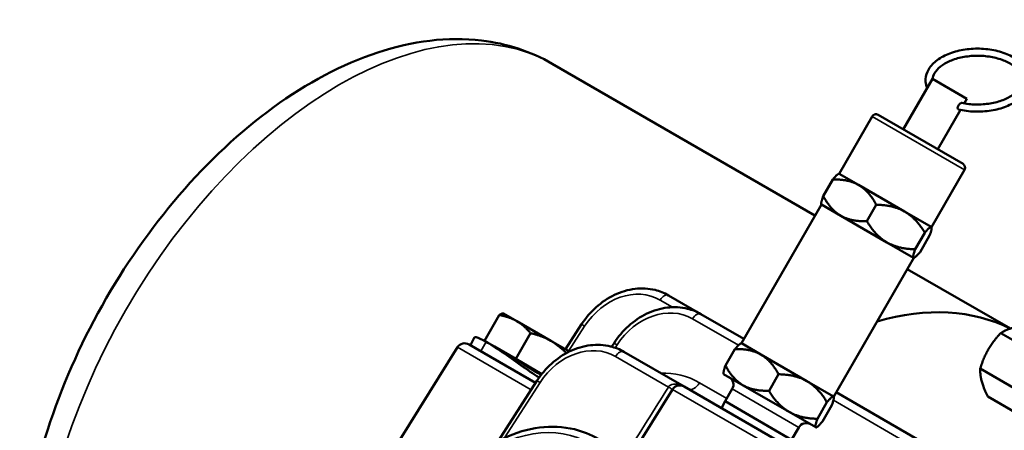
# Model space of a CAD drawing. Header units: inches. Extents: x 1 to 271, y 5 to 171.
# Tile 268 of 334: x 246.11 to 253.03, y 98.75 to 101.63. Entities that reach past the tile are written whole.
import ezdxf

# ---------------------------------------------------------------- set-up
doc = ezdxf.new("R2010")
doc.units = ezdxf.units.IN
doc.header["$LTSCALE"] = 8
doc.header["$MEASUREMENT"] = 0
doc.layers.add('Visible (ANSI)', color=7, linetype='Continuous', lineweight=50)
doc.layers.add('Visible Narrow (ANSI)', color=7, linetype='Continuous', lineweight=35)

msp = doc.modelspace()

# ---------------------------------------------------------------- linework, layer by layer
at = {"layer": 'Visible (ANSI)'}
for p, q in [((251.7022, 100.2545), (249.855, 101.321)), ((252.3232, 100.8601), (252.5282, 101.2152)), ((252.7707, 101.0752), (252.5282, 101.2152)), ((252.7519, 101.0426), (252.7707, 101.0752)), ((251.8722, 100.549), (252.1047, 100.9517)), ((252.1457, 100.9626), (252.7432, 100.6176)), ((252.5657, 100.7201), (252.7254, 100.9967)), ((251.8722, 100.549), (251.87, 100.5484)), ((251.8722, 100.549), (252.0094, 100.4697)), ((252.5217, 100.174), (252.7542, 100.5767)), ((251.8273, 100.5079), (251.7603, 100.3918)), ((252.0094, 100.4697), (252.3328, 100.283)), ((251.7472, 100.3325), (251.1847, 99.3582)), ((251.7472, 100.3325), (251.7466, 100.3346)), ((251.7472, 100.3325), (251.8844, 100.2532)), ((252.1335, 100.3311), (252.0665, 100.2151)), ((252.3328, 100.283), (252.5203, 100.1747)), ((251.8844, 100.2532), (252.2078, 100.0665)), ((252.4741, 100.1344), (252.4071, 100.0184)), ((252.5203, 100.1747), (252.5217, 100.174)), ((252.5217, 100.174), (252.5223, 100.1718)), ((252.2078, 100.0665), (252.3953, 99.9582)), ((252.5085, 100.1146), (252.4415, 99.9986)), ((252.3967, 99.9575), (251.8342, 98.9832)), ((252.3953, 99.9582), (252.3967, 99.9575)), ((252.3967, 99.9575), (252.3989, 99.958)), ((253.0764, 99.4611), (252.3517, 99.8795)), ((250.9001, 99.5629), (250.6721, 99.6945)), ((249.512, 99.5676), (249.5086, 99.5676)), ((249.6046, 99.5141), (249.512, 99.5676)), ((249.3773, 99.3751), (249.4817, 99.5561)), ((249.8454, 99.3751), (249.6046, 99.5141)), ((251.2022, 99.3885), (250.9001, 99.5629)), ((249.5978, 99.2478), (249.7023, 99.4287)), ((249.9481, 99.3158), (250.061, 99.4911)), ((253.259, 99.2856), (253.0089, 99.43)), ((249.3899, 99.3679), (249.3773, 99.3751)), ((249.4483, 99.3342), (249.3899, 99.3679)), ((249.9755, 99.2999), (249.8454, 99.3751)), ((250.289, 99.3595), (250.2724, 99.3338)), ((251.1847, 99.3582), (251.1825, 99.3576)), ((251.1847, 99.3582), (251.3219, 99.2789)), ((249.1886, 99.3295), (248.3791, 98.0339)), ((249.7374, 99.0795), (249.2695, 99.3496)), ((249.5978, 99.2478), (249.4483, 99.3342)), ((250.7815, 99.054), (250.3584, 99.2983)), ((251.1398, 99.3171), (251.0728, 99.201)), ((249.5235, 99.2812), (249.5235, 99.2812)), ((249.7811, 99.142), (249.5978, 99.2478)), ((251.3219, 99.2789), (251.6453, 99.0922)), ((249.745, 99.1533), (249.745, 99.1533)), ((253.1147, 99.0356), (252.8645, 99.18)), ((249.7473, 99.0948), (249.4738, 98.6702)), ((251.0597, 99.1417), (251.0591, 99.1438)), ((251.0597, 99.1417), (251.1969, 99.0624)), ((251.446, 99.1403), (251.379, 99.0243)), ((251.6453, 99.0922), (251.8328, 98.984)), ((250.7006, 99.0338), (250.4026, 98.5569)), ((250.7815, 99.054), (251.5077, 98.6348)), ((251.0706, 98.9506), (251.1206, 99.0372)), ((251.1969, 99.0624), (251.5203, 98.8757)), ((255.3517, 96.9927), (251.8517, 99.0135)), ((251.0448, 98.902), (251.0706, 98.9506)), ((251.0706, 98.9506), (251.5383, 98.6806)), ((251.7866, 98.9437), (251.7196, 98.8276)), ((251.8328, 98.984), (251.8342, 98.9832)), ((251.8342, 98.9832), (251.8348, 98.981)), ((253.1675, 98.8384), (252.9174, 98.9829)), ((251.5203, 98.8757), (251.7078, 98.7675)), ((251.821, 98.9238), (251.754, 98.8078)), ((251.5383, 98.6806), (251.5883, 98.7672)), ((251.7078, 98.7675), (251.7092, 98.7667)), ((251.7092, 98.7667), (251.7114, 98.7672))]:
    msp.add_line(p, q, dxfattribs=at)
for centre, radius, start, end in [((252.1307, 100.9367), 0.03, 60, 150), ((252.7282, 100.5917), 0.03, 330, 60), ((249.2395, 99.2977), 0.06, 60, 148), ((251.0686, 99.0672), 0.06, 330, 60), ((250.7515, 99.002), 0.06, 60, 148), ((251.6402, 98.7372), 0.06, 60, 150)]:
    msp.add_arc(centre, radius, start, end, dxfattribs=at)
for centre, major_axis, ratio, start_param, end_param in [((251.6218, 96.8368), (1.5, 2.5981), 0.57735, 0.03106, 0.539162), ((250.1114, 99.4586), (-0.0504, 0.0325), 0.008341, 6.282672, 6.283185), ((250.3394, 99.327), (-0.0504, 0.0325), 0.008341, 6.282672, 6.283185), ((249.7978, 99.0624), (-0.0504, 0.0325), 0.008341, 6.282671, 6.283185)]:
    msp.add_ellipse(centre, major_axis=major_axis, ratio=ratio, start_param=start_param, end_param=end_param, dxfattribs=at)
for points, knots in [([(246.855, 96.1248), (246.6924, 96.2187), (246.5522, 96.3496), (246.3229, 96.6733), (246.2389, 96.8698), (246.1277, 97.3257), (246.1105, 97.5907), (246.1505, 98.154), (246.2112, 98.4533), (246.4019, 99.0473), (246.5314, 99.3419), (246.8452, 99.8997), (247.029, 100.1628), (247.4361, 100.6352), (247.6593, 100.8441), (248.1295, 101.1859), (248.3767, 101.3185), (248.8707, 101.4805), (249.1184, 101.513), (249.533, 101.4634), (249.7031, 101.4086), (249.855, 101.321)], [3.926991, 3.926991, 3.926991, 3.926991, 4.186374, 4.186374, 4.470278, 4.470278, 4.79767, 4.79767, 5.139421, 5.139421, 5.478469, 5.478469, 5.815605, 5.815605, 6.154267, 6.154267, 6.495998, 6.495998, 6.826296, 6.826296, 7.068583, 7.068583, 7.068583, 7.068583]), ([(252.7111, 100.9999), (252.7475, 100.9914), (252.7861, 100.9864), (252.8638, 100.9838), (252.9029, 100.9863), (252.9781, 100.9984), (253.0141, 101.0081), (253.0795, 101.0341), (253.109, 101.0504), (253.1579, 101.0886), (253.1775, 101.1105), (253.203, 101.1568), (253.2097, 101.1811), (253.2099, 101.2281), (253.2044, 101.2506), (253.1828, 101.2939), (253.1661, 101.3146), (253.1226, 101.3527), (253.095, 101.3698), (253.0322, 101.398), (252.9969, 101.409), (252.9226, 101.4237), (252.8836, 101.4274), (252.8058, 101.4274), (252.767, 101.4236), (252.693, 101.409), (252.6579, 101.3982), (252.5948, 101.3699), (252.5668, 101.3526), (252.5214, 101.3126), (252.5038, 101.29), (252.4828, 101.243), (252.4784, 101.2188), (252.4815, 101.18), (252.4852, 101.1651), (252.4911, 101.1509)], [1.970108, 1.970108, 1.970108, 1.970108, 2.30018, 2.30018, 2.629072, 2.629072, 2.95856, 2.95856, 3.289922, 3.289922, 3.619101, 3.619101, 3.924484, 3.924484, 4.207249, 4.207249, 4.509612, 4.509612, 4.836864, 4.836864, 5.16847, 5.16847, 5.49823, 5.49823, 5.827096, 5.827096, 6.156856, 6.156856, 6.488456, 6.488456, 6.815603, 6.815603, 7.114995, 7.114995, 7.303114, 7.303114, 7.303114, 7.303114]), ([(252.7352, 101.0458), (252.7666, 101.0393), (252.8, 101.0356), (252.8673, 101.0342), (252.9012, 101.0366), (252.9658, 101.0472), (252.9965, 101.0553), (253.0513, 101.0764), (253.0755, 101.0892), (253.1151, 101.1176), (253.1305, 101.1332), (253.1523, 101.1657), (253.1583, 101.1825), (253.1611, 101.2185), (253.1564, 101.238), (253.1343, 101.2746), (253.1186, 101.2915), (253.0785, 101.3212), (253.0547, 101.3342), (253.0007, 101.3555), (252.9705, 101.3639), (252.9065, 101.375), (252.8728, 101.3777), (252.8055, 101.377), (252.7719, 101.3736), (252.7084, 101.3611), (252.6786, 101.3521), (252.626, 101.3296), (252.6032, 101.3161), (252.5665, 101.2868), (252.5527, 101.2709), (252.5358, 101.2413), (252.5314, 101.2276), (252.5302, 101.214)], [2.011987, 2.011987, 2.011987, 2.011987, 2.321624, 2.321624, 2.632362, 2.632362, 2.94239, 2.94239, 3.250169, 3.250169, 3.557163, 3.557163, 3.881088, 3.881088, 4.261778, 4.261778, 4.590435, 4.590435, 4.897586, 4.897586, 5.20525, 5.20525, 5.515191, 5.515191, 5.825938, 5.825938, 6.135674, 6.135674, 6.44304, 6.44304, 6.750806, 6.750806, 7.016496, 7.016496, 7.016496, 7.016496]), ([(252.7111, 100.9999), (252.711, 100.9999), (252.7109, 100.9999), (252.7093, 101.0004), (252.7081, 101.0015), (252.7066, 101.0041), (252.7062, 101.0053), (252.7056, 101.0081), (252.7055, 101.0096), (252.7055, 101.0113), (252.7055, 101.0139), (252.7059, 101.0166), (252.7076, 101.0224), (252.7088, 101.0252), (252.7121, 101.0309), (252.7141, 101.0336), (252.7188, 101.0386), (252.7214, 101.0408), (252.7266, 101.0441), (252.7291, 101.0452), (252.7327, 101.0459), (252.7339, 101.046), (252.7349, 101.0458)], [0.3532569, 0.3532569, 0.3532569, 0.3532569, 0.3553226, 0.3553226, 0.3804955, 0.3804955, 0.3962707, 0.3962707, 0.4120061, 0.4120061, 0.4120061, 0.4358236, 0.4358236, 0.4597773, 0.4597773, 0.4854792, 0.4854792, 0.5138404, 0.5138404, 0.5421395, 0.5421395, 0.5585157, 0.5585157, 0.5585157, 0.5585157]), ([(250.061, 99.4911), (250.0894, 99.5352), (250.1243, 99.5759), (250.2021, 99.6458), (250.2462, 99.6757), (250.3387, 99.7198), (250.3882, 99.7343), (250.4845, 99.7458), (250.5326, 99.7432), (250.6107, 99.7242), (250.6428, 99.7114), (250.6721, 99.6945)], [0, 0, 0, 0, 0.39993, 0.39993, 0.807519, 0.807519, 1.219673, 1.219673, 1.62231, 1.62231, 1.921316, 1.921316, 1.921316, 1.921316]), ([(250.289, 99.3595), (250.3174, 99.4036), (250.3523, 99.4443), (250.4301, 99.5142), (250.4742, 99.5441), (250.5667, 99.5882), (250.6162, 99.6027), (250.7125, 99.6142), (250.7606, 99.6115), (250.8387, 99.5925), (250.8708, 99.5798), (250.9001, 99.5629)], [0, 0, 0, 0, 0.399933, 0.399933, 0.807524, 0.807524, 1.219677, 1.219677, 1.622313, 1.622313, 1.921316, 1.921316, 1.921316, 1.921316]), ([(249.307, 99.3998), (249.3082, 99.4023), (249.321, 99.4033), (249.3586, 99.3859), (249.3899, 99.3679)], [0.8679288, 0.8679288, 0.8679288, 0.8679288, 1.1219974, 1.5707963, 1.5707963, 1.5707963, 1.5707963]), ([(249.3899, 99.3679), (249.4212, 99.3498), (249.4983, 99.2998), (249.6335, 99.2037), (249.7226, 99.1427), (249.7624, 99.1171)], [1.570796, 1.570796, 1.570796, 1.570796, 2.019595, 2.468394, 2.889261, 2.889261, 2.889261, 2.889261]), ([(249.5141, 99.2961), (249.5273, 99.2885), (249.5442, 99.2783), (249.5818, 99.2547), (249.6026, 99.2415), (249.6422, 99.2162), (249.6636, 99.2026), (249.7041, 99.1774), (249.7232, 99.1659), (249.7532, 99.1485), (249.7665, 99.1413), (249.7766, 99.1362)], [0.7179868, 0.7179868, 0.7179868, 0.7179868, 0.8974834, 0.8974834, 1.0769799, 1.0769799, 1.2564768, 1.2564768, 1.4359737, 1.4359737, 1.6021135, 1.6021135, 1.6021135, 1.6021135]), ([(249.7473, 99.0948), (249.7757, 99.139), (249.8106, 99.1797), (249.8885, 99.2496), (249.9326, 99.2795), (250.025, 99.3235), (250.0745, 99.3381), (250.1708, 99.3496), (250.219, 99.3469), (250.2971, 99.3279), (250.3292, 99.3152), (250.3584, 99.2983)], [0, 0, 0, 0, 0.399938, 0.399938, 0.807533, 0.807533, 1.219684, 1.219684, 1.622316, 1.622316, 1.921318, 1.921318, 1.921318, 1.921318]), ([(249.4709, 98.6686), (249.4863, 98.677), (249.5018, 98.6849), (249.5975, 98.7302), (249.6823, 98.7555), (249.8487, 98.7762), (249.9324, 98.7721), (250.0691, 98.7395), (250.1255, 98.717), (250.1769, 98.6871)], [1.298489, 1.298489, 1.298489, 1.298489, 1.437651, 1.437651, 2.151209, 2.151209, 2.863187, 2.863187, 3.400969, 3.400969, 3.400969, 3.400969])]:
    msp.add_open_spline(points, degree=3, knots=knots, dxfattribs=at)
for points in [[(252.7349, 101.0458), (252.735, 101.0458), (252.7351, 101.0458), (252.7352, 101.0458)], [(249.2799, 99.3436), (249.2889, 99.3623), (249.298, 99.3811), (249.307, 99.3998)], [(249.4743, 99.3147), (249.4743, 99.3147), (249.4743, 99.3147), (249.4743, 99.3147)]]:
    msp.add_open_spline(points, degree=3, dxfattribs=at)
for points, weights in [([(251.8273, 100.5079), (251.8594, 100.5455), (251.87, 100.5484)], [1, 1.03164134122, 1.01052660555]), ([(252.0094, 100.4697), (251.9384, 100.5107), (251.8273, 100.5079)], [1, 1.0379548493, 1]), ([(252.1335, 100.3311), (252.0805, 100.4287), (252.0094, 100.4697)], [1, 1.0379548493, 1]), ([(251.7466, 100.3346), (251.7437, 100.3452), (251.7603, 100.3918)], [1.01052660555, 1.03164134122, 1]), ([(251.7603, 100.3918), (251.8134, 100.2942), (251.8844, 100.2532)], [1, 1.0379548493, 1]), ([(252.3328, 100.283), (252.2538, 100.3286), (252.1335, 100.3311)], [1, 1.0379548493, 1]), ([(252.4741, 100.1344), (252.4119, 100.2374), (252.3328, 100.283)], [1, 1.0379548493, 1]), ([(251.8844, 100.2532), (251.9555, 100.2122), (252.0665, 100.2151)], [1, 1.0379548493, 1]), ([(252.0665, 100.2151), (252.1288, 100.1121), (252.2078, 100.0665)], [1, 1.0379548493, 1]), ([(252.5203, 100.1747), (252.5123, 100.1794), (252.4741, 100.1344)], [1, 1.0379548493, 1]), ([(252.5085, 100.1146), (252.5283, 100.1701), (252.5203, 100.1747)], [1, 1.0379548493, 1]), ([(252.2078, 100.0665), (252.2869, 100.0209), (252.4071, 100.0184)], [1, 1.0379548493, 1]), ([(252.4071, 100.0184), (252.3873, 99.9629), (252.3953, 99.9582)], [1, 1.0379548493, 1]), ([(252.3953, 99.9582), (252.4033, 99.9536), (252.4415, 99.9986)], [1, 1.0379548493, 1]), ([(249.4817, 99.5561), (249.4992, 99.5676), (249.5086, 99.5676)], [1, 1.02796689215, 1.01471917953]), ([(249.6046, 99.5141), (249.5534, 99.5437), (249.4817, 99.5561)], [1, 1.0379548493, 1]), ([(249.7023, 99.4287), (249.6557, 99.4846), (249.6046, 99.5141)], [1, 1.0379548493, 1]), ([(249.8454, 99.3751), (249.7848, 99.4101), (249.7023, 99.4287)], [1, 1.0379548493, 1]), ([(253.0089, 99.43), (252.9072, 99.3221), (252.8645, 99.18)], [1.08785418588, 1.25614581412, 1.08785418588]), ([(253.206, 99.4829), (253.078, 99.4735), (253.0089, 99.43)], [1.08785418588, 1.25614581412, 1.08785418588]), ([(249.9534, 99.2885), (249.901, 99.3429), (249.8454, 99.3751)], [1.00583567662, 1.03476971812, 1]), ([(251.1398, 99.3171), (251.1719, 99.3547), (251.1825, 99.3576)], [1, 1.03164134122, 1.01052660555]), ([(251.3219, 99.2789), (251.2509, 99.3199), (251.1398, 99.3171)], [1, 1.0379548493, 1]), ([(251.446, 99.1403), (251.393, 99.2379), (251.3219, 99.2789)], [1, 1.0379548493, 1]), ([(251.0591, 99.1438), (251.0562, 99.1544), (251.0728, 99.201)], [1.01052660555, 1.03164134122, 1]), ([(251.0728, 99.201), (251.1259, 99.1034), (251.1969, 99.0624)], [1, 1.0379548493, 1]), ([(252.8645, 99.18), (252.8615, 99.0985), (252.9174, 98.9829)], [1.08785418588, 1.25614581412, 1.08785418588]), ([(251.6453, 99.0922), (251.5663, 99.1378), (251.446, 99.1403)], [1, 1.0379548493, 1]), ([(251.7866, 98.9437), (251.7244, 99.0466), (251.6453, 99.0922)], [1, 1.0379548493, 1]), ([(251.1969, 99.0624), (251.268, 99.0214), (251.379, 99.0243)], [1, 1.0379548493, 1]), ([(251.379, 99.0243), (251.4413, 98.9213), (251.5203, 98.8757)], [1, 1.0379548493, 1]), ([(251.8328, 98.984), (251.8248, 98.9886), (251.7866, 98.9437)], [1, 1.0379548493, 1]), ([(251.821, 98.9238), (251.8408, 98.9794), (251.8328, 98.984)], [1, 1.0379548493, 1]), ([(251.5203, 98.8757), (251.5994, 98.8301), (251.7196, 98.8276)], [1, 1.0379548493, 1]), ([(251.7196, 98.8276), (251.6998, 98.7721), (251.7078, 98.7675)], [1, 1.0379548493, 1]), ([(251.7078, 98.7675), (251.7158, 98.7628), (251.754, 98.8078)], [1, 1.0379548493, 1])]:
    msp.add_rational_spline(points, weights, degree=2, dxfattribs=at)
at = {"layer": 'Visible Narrow (ANSI)'}
for p, q in [((252.7542, 100.5767), (252.1047, 100.9517)), ((250.6132, 99.6617), (250.7005, 99.6112)), ((250.8412, 99.5301), (251.164, 99.3436)), ((249.97, 99.3031), (250.0825, 99.4777)), ((249.3519, 99.302), (249.3899, 99.3679)), ((249.706, 99.0307), (249.1886, 99.3295)), ((250.2976, 99.326), (250.3105, 99.3461)), ((250.2995, 99.2654), (250.6715, 99.0507)), ((249.5185, 98.6928), (249.7688, 99.0815)), ((251.4406, 98.6066), (250.7006, 99.0338)), ((251.0817, 98.9698), (250.8907, 99.0801)), ((251.5883, 98.7672), (251.1206, 99.0372)), ((251.8319, 98.958), (255.2928, 96.9599))]:
    msp.add_line(p, q, dxfattribs=at)
for centre, major_axis, ratio, start_param, end_param in [((248.355, 98.7229), (-1.5, -2.5981), 0.57735, 3.141593, 6.283185), ((250.3855, 99.2851), (0.2427, 0.3673), 0.815505, 0.049166, 1.585056), ((250.6421, 99.6426), (0.03, 0.052), 0.57735, 0, 1.53589), ((250.6135, 99.1534), (0.2427, 0.3673), 0.815505, 0.049166, 1.585056), ((250.8701, 99.5109), (0.03, 0.052), 0.57735, 0, 1.53589), ((250.4318, 99.2559), (0.2268, 0.4459), 0.815728, 1.284074, 1.284079), ((250.1114, 99.4586), (-0.0504, 0.0325), 0.008341, 5.328681, 6.282672), ((250.6598, 99.1243), (0.2268, 0.4459), 0.815728, 1.284074, 1.284079), ((250.0718, 98.8888), (0.2427, 0.3673), 0.815505, 0.049166, 1.585056), ((250.3394, 99.327), (-0.0504, 0.0325), 0.008341, 5.328681, 6.282672), ((250.3284, 99.2463), (0.03, 0.052), 0.57735, 0, 1.53589), ((250.1356, 98.8495), (0.2268, 0.4459), 0.815728, 0.865204, 0.865326), ((250.6985, 98.7407), (-0.3843, 0.2349), 0.865844, 4.741292, 5.381401), ((249.7978, 99.0624), (-0.0504, 0.0325), 0.008341, 5.328681, 6.282671), ((250.6329, 99.0762), (0.0678, -0.0424), 0.017807, 5.328506, 6.223962), ((250.8521, 99.1056), (-0.04, -0.0693), 0.57735, 0, 1.53589), ((249.6927, 97.953), (0.4523, 0.6846), 0.815505, 4.796462, 7.233688)]:
    msp.add_ellipse(centre, major_axis=major_axis, ratio=ratio, start_param=start_param, end_param=end_param, dxfattribs=at)
for points in [[(250.6715, 99.0507), (250.5721, 98.8917), (250.4727, 98.7327), (250.3733, 98.5738)], [(250.7565, 99.0648), (250.7571, 99.0645), (250.7577, 99.0643), (250.7583, 99.0641)]]:
    msp.add_open_spline(points, degree=3, dxfattribs=at)
msp.add_open_spline([(250.7739, 99.0577), (250.7606, 99.064), (250.7378, 99.0712), (250.6988, 99.0723), (250.6787, 99.0617), (250.6715, 99.0507)], degree=3, knots=[-0.5291535, -0.5291535, -0.5291535, -0.5291535, -0.3516479, -0.2344319, 0, 0, 0, 0], dxfattribs=at)

doc.saveas('drawing.dxf')
